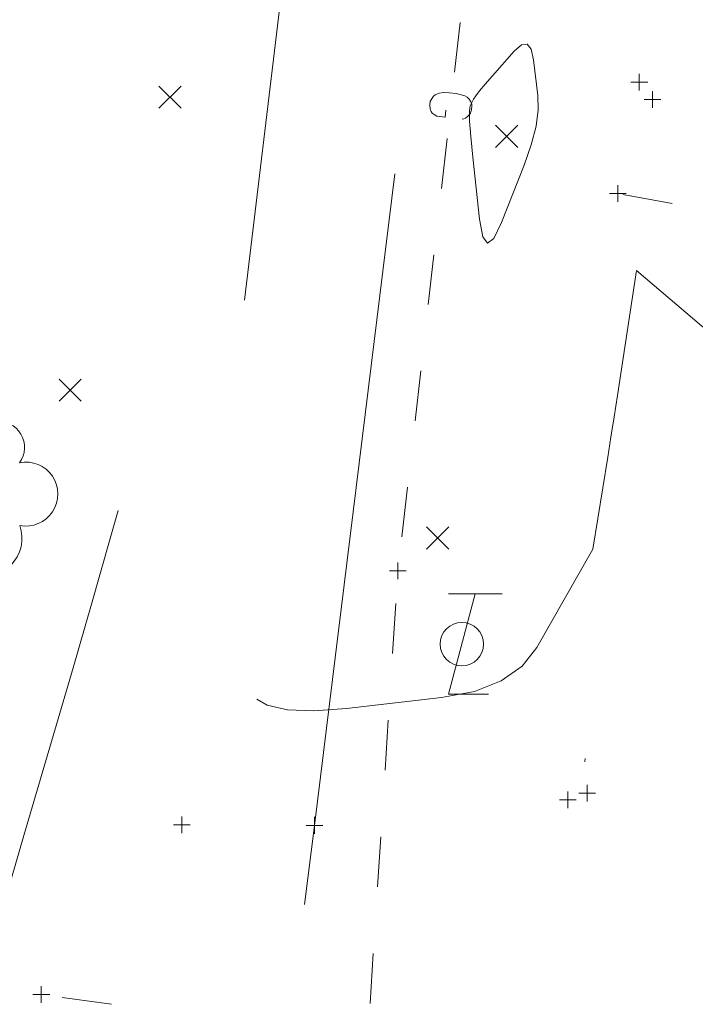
# Model space of a CAD drawing. Extents: x 1620613 to 1693141, y 557269 to 607790.
# Tile 951 of 1056: x 1620899 to 1620919, y 607222 to 607251. Entities that reach past the tile are written whole.
import ezdxf

# ---------------------------------------------------------------- set-up
doc = ezdxf.new("R2010")
doc.units = 0
doc.header["$LTSCALE"] = 10
doc.header["$MEASUREMENT"] = 0
for name, pattern in [('DGN Style 1', [4.415544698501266, 0.007346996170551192, -4.408197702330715]), ('DGN Style 3', [10.28579463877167, 7.346996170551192, -2.938798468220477]), ('DGN Style 5', [5.142897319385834, 2.204098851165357, -2.938798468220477])]:
    doc.linetypes.add(name, pattern=pattern)
for name, color, linetype, lineweight in [('DT_X_Contour_Minor', 136, 'DGN Style 3', 0), ('PV_X_Curb', 120, 'DGN Style 1', 0), ('PV_X_Walk', 120, 'DGN Style 5', 0), ('SV_X_Random_Point (Construction)', 7, 'Continuous', 0), ('UT_X_Gas', 2, 'Continuous', 0), ('UT_X_Misc_Cells', 7, 'Continuous', 0), ('UT_X_Water', 133, 'Continuous', 0), ('VG_X_Cells', 3, 'Continuous', 0)]:
    doc.layers.add(name, color=color, linetype=linetype, lineweight=lineweight)
doc.layers.add('SV_X_Shot_Marker (Construction)', color=2, linetype='Continuous', lineweight=0, transparency=0.5)

# ---------------------------------------------------------------- blocks, each defined once
blk = doc.blocks.new('SVPT_462')
at = {"layer": 'SV_X_Shot_Marker (Construction)', "transparency": 33554495}
for p, q in [((-0.02500000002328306, 0), (0.02499999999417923, 0)), ((-2.91038304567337e-11, 0.02500000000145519), (-2.91038304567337e-11, -0.02500000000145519))]:
    blk.add_line(p, q, dxfattribs=at)
blk.add_point((-2.91038304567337e-11, 0), dxfattribs=at)
blk = doc.blocks.new('SVPT_463')
at = {"layer": 'SV_X_Shot_Marker (Construction)', "transparency": 33554495}
for p, q in [((-0.02499999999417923, 0), (0.02500000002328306, 0)), ((2.91038304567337e-11, 0.02500000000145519), (2.91038304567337e-11, -0.02500000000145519))]:
    blk.add_line(p, q, dxfattribs=at)
blk.add_point((2.91038304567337e-11, 0), dxfattribs=at)
blk = doc.blocks.new('SVPT_464')
at = {"layer": 'SV_X_Shot_Marker (Construction)', "transparency": 33554495}
for p, q in [((-0.02500000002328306, 7.275957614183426e-12), (0.02499999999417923, 7.275957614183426e-12)), ((0, 0.02500000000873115), (0, -0.02499999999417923))]:
    blk.add_line(p, q, dxfattribs=at)
blk.add_point((0, 7.275957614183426e-12), dxfattribs=at)
blk = doc.blocks.new('SVPT_465')
at = {"layer": 'SV_X_Shot_Marker (Construction)', "transparency": 33554495}
for p, q in [((-0.02499999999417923, 0), (0.02499999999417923, 0)), ((0, 0.02500000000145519), (0, -0.02500000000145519))]:
    blk.add_line(p, q, dxfattribs=at)
blk.add_point((0, 0), dxfattribs=at)
blk = doc.blocks.new('SVPT_466')
at = {"layer": 'SV_X_Shot_Marker (Construction)', "transparency": 33554495}
for p, q in [((-0.02499999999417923, 0), (0.02499999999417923, 0)), ((0, 0.02500000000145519), (0, -0.02500000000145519))]:
    blk.add_line(p, q, dxfattribs=at)
blk.add_point((0, 0), dxfattribs=at)
blk = doc.blocks.new('SVPT_467')
at = {"layer": 'SV_X_Shot_Marker (Construction)', "transparency": 33554495}
for p, q in [((-0.02499999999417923, 0), (0.02499999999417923, 0)), ((0, 0.02499999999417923), (0, -0.02500000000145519))]:
    blk.add_line(p, q, dxfattribs=at)
blk.add_point((0, 0), dxfattribs=at)
blk = doc.blocks.new('X_71')
at = {"layer": 'SV_X_Random_Point (Construction)', "color": 7, "linetype": 'Continuous', "lineweight": 0, "transparency": 33554559}
for p, q in [((-0.03333333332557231, -0.03337499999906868), (0.03333333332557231, 0.03337499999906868)), ((-0.03333333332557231, 0.03337499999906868), (0.03333333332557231, -0.03337499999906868))]:
    blk.add_line(p, q, dxfattribs=at)
blk = doc.blocks.new('X_72')
at = {"layer": 'SV_X_Random_Point (Construction)', "color": 7, "linetype": 'Continuous', "lineweight": 0, "transparency": 33554559}
for p, q in [((-0.03333333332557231, -0.03337499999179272), (0.03333333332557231, 0.03337500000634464)), ((-0.03333333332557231, 0.03337500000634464), (0.03333333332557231, -0.03337499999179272))]:
    blk.add_line(p, q, dxfattribs=at)
blk = doc.blocks.new('TREE_2')
at = {"layer": 'VG_X_Cells', "color": 3, "linetype": 'Continuous', "lineweight": 0}
blk.add_circle((0, 7.275957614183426e-12), 0.012, dxfattribs=at)
for centre, radius, start, end in [((-0.04918672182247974, 0.1683766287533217), 0.06583849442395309, 354.0046972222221, 205.9741166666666), ((0.09130802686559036, 0.1414521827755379), 0.07764901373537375, 323.8299555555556, 165.0376027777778), ((-0.1654724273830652, 0.09320178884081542), 0.07353570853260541, 39.06254444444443, 279.5412388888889), ((0.1730121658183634, 0.00179779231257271), 0.09573570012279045, 259.1453111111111, 101.4596138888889), ((-0.142672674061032, -0.0774328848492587), 0.09868828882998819, 96.17219444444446, 320.5737111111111), ((0.04731863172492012, -0.1302604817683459), 0.1141857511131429, 184.9475722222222, 19.45715277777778)]:
    blk.add_arc(centre, radius, start, end, dxfattribs=at)
blk = doc.blocks.new('TLGT')
at = {"layer": 'UT_X_Misc_Cells', "color": 30, "linetype": 'Continuous', "lineweight": 0}
for p, q in [((0.0401666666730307, 0.1499999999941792), (-0.0401666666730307, -0.1500000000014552)), ((0.120166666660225, 0.1499999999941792), (-0.03983333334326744, 0.1499999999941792)), ((0.07983333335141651, -0.1500000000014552), (-0.0401666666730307, -0.1500000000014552))]:
    blk.add_line(p, q, dxfattribs=at)
blk.add_circle((0, -7.275957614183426e-12), 0.065, dxfattribs=at)
blk = doc.blocks.new('X_80')
at = {"layer": 'SV_X_Random_Point (Construction)', "color": 7, "linetype": 'Continuous', "lineweight": 0, "transparency": 33554559}
for p, q in [((-0.03333333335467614, -0.03337499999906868), (0.03333333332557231, 0.03337500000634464)), ((-0.03333333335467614, 0.03337500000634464), (0.03333333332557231, -0.03337499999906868))]:
    blk.add_line(p, q, dxfattribs=at)
blk = doc.blocks.new('X_81')
at = {"layer": 'SV_X_Random_Point (Construction)', "color": 7, "linetype": 'Continuous', "lineweight": 0, "transparency": 33554559}
for p, q in [((-0.03333333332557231, -0.03337499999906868), (0.03333333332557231, 0.03337500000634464)), ((-0.03333333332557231, 0.03337500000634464), (0.03333333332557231, -0.03337499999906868))]:
    blk.add_line(p, q, dxfattribs=at)
blk = doc.blocks.new('*U1004')
at = {"layer": 'DT_X_Contour_Minor', "transparency": 33554559, "flags": 128}
for points, elevation in [([(28.24978365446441, -11.89785674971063), (22.86334920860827, -12.07770801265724), (21.97651977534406, -12.27239099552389), (21.62450338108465, -12.77936083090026), (21.80730002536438, -13.598617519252), (22.52490970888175, -14.73016106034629), (25.1516195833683, -18.16399297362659), (26.02630815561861, -19.44707481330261), (26.68034146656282, -20.72094639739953), (27.11371951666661, -21.98560772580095), (27.32644230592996, -23.24105879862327), (27.59949606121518, -26.57664798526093), (27.65809658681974, -27.59918054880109), (27.62910784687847, -28.16508634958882), (27.51252984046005, -28.2743653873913), (27.3083625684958, -27.92701766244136), (26.15120701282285, -25.24059916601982), (23.59789629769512, -28.35855566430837), (23.14038703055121, -29.00087555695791), (22.86213524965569, -29.591568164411), (22.76314095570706, -30.13063348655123), (22.84340414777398, -30.61807152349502), (23.29644930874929, -31.84906990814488), (23.44788336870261, -32.49189200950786), (23.56240167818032, -33.49710952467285), (23.64000423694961, -34.86472245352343), (23.68069104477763, -36.59473079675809), (23.73996819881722, -41.69128026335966), (23.71580356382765, -43.38336406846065), (23.59885179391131, -44.63720338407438), (23.38911288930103, -45.45279820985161), (23.08658684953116, -45.83014854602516), (22.15613456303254, -46.25209012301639), (21.61765099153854, -46.36631558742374), (20.7000394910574, -46.39253579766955), (19.40330006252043, -46.3307507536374), (17.72743270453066, -46.18096045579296), (12.75294917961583, -45.66417932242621), (11.01480717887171, -45.46739475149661), (9.531243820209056, -45.26462688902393), (8.302259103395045, -45.0558757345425), (7.327853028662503, -44.84114128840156), (5.068875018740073, -44.26053837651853), (4.131816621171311, -44.0279134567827), (3.014874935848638, -43.76549088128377), (1.718049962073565, -43.47327065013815), (0.2413417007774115, -43.15125276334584), (-3.936391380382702, -42.25280819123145), (-5.364580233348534, -41.91397549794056), (-6.515846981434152, -41.57131084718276), (-7.390191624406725, -41.22481423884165), (-7.987614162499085, -40.87448567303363), (-9.21151145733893, -39.93516688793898), (-9.627034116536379, -39.47450864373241), (-9.95567912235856, -38.79702300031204), (-10.19744647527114, -37.90270995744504), (-10.35233617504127, -36.79156951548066), (-10.64953850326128, -33.5394251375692), (-10.81630435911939, -32.36372557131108), (-11.09370018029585, -31.27573515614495), (-11.48172596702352, -30.2754538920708), (-11.98038171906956, -29.36288177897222), (-13.45763701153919, -27.04630167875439), (-14.02591602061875, -26.20894515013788), (-14.62281157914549, -25.43431063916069), (-15.24832368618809, -24.72239814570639), (-15.90245234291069, -24.07320766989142), (-17.68495082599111, -22.42566242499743), (-18.41753175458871, -21.8377841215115), (-19.27840067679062, -21.30980814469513), (-20.26755759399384, -20.84173449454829), (-21.38500250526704, -20.43356317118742), (-24.5359062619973, -19.42497607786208), (-25.69076953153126, -19.16844045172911), (-26.79218152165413, -19.1552738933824), (-27.84014223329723, -19.38547640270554), (-28.83465166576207, -19.85904797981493), (-31.41540844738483, -21.44639760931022), (-32.32730300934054, -21.87220504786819), (-33.12741910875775, -21.95911514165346), (-33.81575674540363, -21.70712789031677), (-34.39231591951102, -21.11624329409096), (-36.82210898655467, -17.56802137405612), (-42.45399382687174, -21.9104979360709), (-43.51533230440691, -22.72379804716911), (-44.28568280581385, -23.30263699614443), (-44.76504533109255, -23.64701478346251), (-44.95341988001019, -23.75693140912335), (-45.06776804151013, -23.73742752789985), (-45.12880582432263, -23.74054854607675), (-45.22615805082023, -23.76453951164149), (-45.35982472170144, -23.80940042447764), (-45.52980583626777, -23.87513128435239), (-46.03150806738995, -24.07824017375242), (-46.21381952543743, -24.13396003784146), (-46.38447722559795, -24.14878796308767), (-46.54348116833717, -24.12272394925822), (-46.69083135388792, -24.05576799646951), (-47.06822683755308, -23.822696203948), (-47.21019601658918, -23.74020934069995), (-47.35305694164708, -23.66755259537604), (-47.49680961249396, -23.60472596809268), (-47.64145402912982, -23.55172945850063), (-48.31854204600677, -23.32734935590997), (-48.0902952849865, -23.12837218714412), (-48.0494979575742, -23.0902991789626), (-48.02492601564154, -23.06135608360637), (-48.01657945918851, -23.04154290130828), (-48.02445828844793, -23.0308596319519), (-48.09908539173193, -23.00230750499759), (-48.49633784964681, -22.6306654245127), (-48.59182647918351, -22.57054351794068), (-48.70804131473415, -22.54945297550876), (-48.84498235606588, -22.56739379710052), (-49.00264960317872, -22.62436598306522), (-49.45073053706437, -22.82833363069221), (-49.60062122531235, -22.89416058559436), (-49.71423258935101, -22.9386657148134), (-49.79156462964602, -22.96184901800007), (-49.83261734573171, -22.96371049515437), (-49.89371882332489, -22.94024533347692), (-49.91694637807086, -22.93172894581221), (-49.94080293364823, -22.92377865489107), (-49.96528849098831, -22.91639446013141), (-49.9904030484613, -22.90957636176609), (-50.05821387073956, -22.89214956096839), (-50.08348832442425, -22.87919501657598), (-50.10845356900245, -22.85340148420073), (-50.13310960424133, -22.81476896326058), (-50.15745642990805, -22.763297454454), (-50.27035346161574, -22.49313943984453), (-49.97261926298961, -22.30868587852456), (-49.92926480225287, -22.28013763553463), (-49.92680179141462, -22.27354443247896), (-49.96523023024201, -22.28890626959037), (-50.04455011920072, -22.32622314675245), (-50.31059175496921, -22.45500820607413), (-50.43274349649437, -22.51420105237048), (-50.59966749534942, -22.59519079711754), (-50.8113637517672, -22.69797743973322), (-51.06783226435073, -22.82256098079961), (-51.81144464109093, -23.18384628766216), (-52.05579106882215, -23.30107908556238), (-52.23112106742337, -23.38181349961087), (-52.33743463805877, -23.42604952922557), (-52.37473178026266, -23.43378717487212), (-52.38216892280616, -23.40575638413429), (-52.40523163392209, -23.40602097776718), (-52.46884191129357, -23.42783785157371), (-52.57299975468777, -23.47120700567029), (-52.71770516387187, -23.53612843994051), (-53.15764967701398, -23.73798863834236), (-53.36729878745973, -23.83685586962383), (-53.6662877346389, -23.98206241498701), (-54.05461651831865, -24.17360827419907), (-54.53228513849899, -24.41149344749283), (-55.92518790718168, -25.10763966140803), (-56.38965126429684, -25.33962136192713), (-56.73836425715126, -25.51345680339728), (-56.97132688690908, -25.62914598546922), (-57.08853915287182, -25.6866889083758), (-57.24677137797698, -25.7626083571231), (-57.33013179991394, -25.80180758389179), (-57.46153889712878, -25.86246567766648), (-57.64099267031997, -25.94458263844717), (-57.86849311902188, -26.04815846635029), (-58.53922321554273, -26.3529724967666), (-59.1091752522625, -26.60902478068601), (-60.31598379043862, -27.14857110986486), (-62.15964883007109, -27.97161148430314), (-64.64017037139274, -29.07814590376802), (-72.10403648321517, -32.40689641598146), (-74.58883991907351, -33.51525025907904), (-76.44535064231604, -34.34374890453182), (-77.67356865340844, -34.89239235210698), (-78.27349395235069, -35.16118060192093), (-79.03557113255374, -35.50480900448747), (-79.35219063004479, -35.64765909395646), (-79.73049123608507, -35.81848806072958), (-80.17047295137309, -36.01729590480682), (-80.67213577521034, -36.24408262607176), (-82.09214478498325, -36.88615238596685), (-82.90918511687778, -37.25340603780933), (-84.2952993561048, -37.87361467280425), (-86.25048750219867, -38.74677829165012), (-88.77474955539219, -39.87289689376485), (-96.2648802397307, -43.21315314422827), (-98.77030293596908, -44.33018146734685), (-100.6689730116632, -45.17607424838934), (-101.960890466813, -45.75083148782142), (-102.64605530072, -46.05445318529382), (-103.6641580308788, -46.50259698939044), (-104.1172223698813, -46.70271404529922), (-104.7128383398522, -46.96695735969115), (-105.4510059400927, -47.29532693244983), (-106.3317251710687, -47.68782276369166), (-108.8703786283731, -48.81997999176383), (-109.7963157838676, -49.23430425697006), (-110.670137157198, -49.62815913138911), (-111.4918427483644, -50.00154461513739), (-112.2614325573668, -50.35446070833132), (-114.2441843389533, -51.26827776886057), (-114.9194182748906, -51.57855367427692), (-115.4580562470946, -51.82401859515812), (-115.8600982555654, -52.00467253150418), (-116.1255442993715, -52.1205154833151), (-116.6512724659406, -52.34301537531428), (-116.8241110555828, -52.41655107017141), (-116.9483306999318, -52.47028323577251), (-117.0239313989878, -52.50421187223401), (-117.0509131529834, -52.51833697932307), (-117.0580392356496, -52.5295992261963), (-117.0933335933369, -52.54762731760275), (-117.1938721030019, -52.59326490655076), (-117.3596547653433, -52.66651199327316), (-117.5906815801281, -52.76736857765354), (-118.2937452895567, -53.07313213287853), (-118.5278094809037, -53.17494733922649), (-118.7027042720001, -53.25107029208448), (-118.8184296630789, -53.30150099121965), (-118.8749856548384, -53.32623943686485), (-119.0008516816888, -53.38173692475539), (-118.7962407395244, -54.09983085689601), (-118.7554949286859, -54.24176001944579), (-118.7209479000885, -54.3597929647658), (-118.6925996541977, -54.45392969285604), (-118.6704501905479, -54.52417020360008), (-118.5815498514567, -54.79620141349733), (-118.5276829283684, -54.81125057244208), (-118.5216346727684, -54.81651493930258), (-118.5265757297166, -54.82585839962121), (-118.5425060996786, -54.83928095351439), (-118.5694257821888, -54.85678260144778), (-118.7206926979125, -54.94797484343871), (-119.0238139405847, -56.16945830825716), (-119.1028068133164, -56.41526786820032), (-119.2098763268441, -56.62920363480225), (-119.3450224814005, -56.81126560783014), (-119.5082452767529, -56.96145378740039), (-119.9809415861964, -57.31945720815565), (-120.2034578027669, -57.48356342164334), (-120.516484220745, -57.70737949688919), (-120.9200208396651, -57.99090543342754), (-121.4140676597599, -58.33414123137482), (-123.9308099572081, -60.0752312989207), (-124.656740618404, -63.26802976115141), (-124.9255666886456, -64.05784303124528), (-125.4209317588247, -65.058940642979), (-126.1428358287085, -66.27132259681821), (-127.0912788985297, -67.69498889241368), (-129.922512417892, -71.77314480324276), (-130.8538291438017, -73.1133836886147), (-131.5243541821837, -74.07548341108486), (-131.9340875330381, -74.65944397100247), (-132.083029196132, -74.86526536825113), (-132.1324847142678, -74.9099368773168), (-132.4467015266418, -75.06472035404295), (-133.3522603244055, -75.49556715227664), (-134.8491611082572, -76.2024772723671), (-136.9374038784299, -77.18545071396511), (-143.2945072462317, -80.17479765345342), (-145.3844321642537, -81.1585427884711), (-146.8863793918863, -81.86776798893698), (-147.8003489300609, -82.30247325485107), (-148.1263407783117, -82.46265858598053), (-148.2116821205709, -82.52379288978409), (-148.3210408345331, -82.56491418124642), (-148.5851109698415, -82.64242732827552), (-149.0038925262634, -82.75633233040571), (-149.5773855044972, -82.90662918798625), (-151.3129820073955, -83.355943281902), (-151.8877605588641, -83.50690744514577), (-152.310398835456, -83.62281436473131), (-152.5808968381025, -83.70366404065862), (-152.6992545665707, -83.74945647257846), (-152.812021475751, -83.82482663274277), (-153.4607470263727, -83.87089206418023), (-155.322348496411, -83.95256073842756), (-158.3968258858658, -84.06983265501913), (-162.6841791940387, -84.22270781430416), (-185.5218717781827, -85.01919945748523), (-185.8662228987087, -85.14023793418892), (-185.9430117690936, -85.16961978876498), (-186.02579932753, -85.20589171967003), (-186.1145855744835, -85.2490537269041), (-186.209370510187, -85.29910581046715), (-186.6656971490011, -85.54875904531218), (-182.8548385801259, -90.02621798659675), (-181.2783123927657, -91.62925206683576), (-178.1819589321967, -94.5194433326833), (-173.5657781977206, -98.69679178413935), (-167.4297701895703, -104.1612974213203), (-149.0406458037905, -120.4495220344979), (-142.9766021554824, -125.9268058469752), (-138.5763144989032, -130.1424888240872), (-135.8397828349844, -133.0965709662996), (-134.7670071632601, -134.7890522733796), (-134.1246133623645, -137.6202013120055), (-133.9249891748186, -138.6819036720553), (-133.8079119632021, -139.7436489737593), (-133.7733817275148, -140.8054372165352), (-133.8213984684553, -141.8672684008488), (-134.0595057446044, -144.6988754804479), (-134.1087534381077, -145.6175454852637), (-134.07791606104, -146.2498501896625), (-133.9669936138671, -146.5957895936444), (-133.7759860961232, -146.6553636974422), (-133.1598526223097, -146.432407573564), (-132.8521315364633, -146.429776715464), (-132.3910683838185, -146.5891012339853), (-131.776663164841, -146.9103811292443), (-131.008915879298, -147.3936164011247), (-128.7571336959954, -148.8981842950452), (-127.9841523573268, -149.1872926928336), (-127.3540449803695, -148.9261919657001), (-126.8668115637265, -148.1148821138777), (-126.5224521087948, -146.753363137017), (-125.7946588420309, -142.3890336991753), (-125.5548918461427, -140.9535478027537), (-125.381435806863, -139.9203371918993), (-125.2742907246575, -139.2894018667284), (-125.2334565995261, -139.0607418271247), (-125.2129802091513, -138.9873487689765), (-125.194483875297, -138.9230736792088), (-125.1543521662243, -138.7852932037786), (-125.0925850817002, -138.5740073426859), (-125.0091826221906, -138.2892160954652), (-124.7579288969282, -137.4317655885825), (-124.6573424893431, -137.0833614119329), (-124.5440235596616, -136.6812367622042), (-124.4179721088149, -136.2253916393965), (-124.2791881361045, -135.7158260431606), (-123.6018203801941, -133.2125054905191), (-122.0826684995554, -134.5748893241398), (-121.6642793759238, -134.8150147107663), (-121.0601770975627, -134.9515120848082), (-120.2703616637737, -134.9843814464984), (-119.294833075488, -134.9136227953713), (-116.4458059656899, -134.5867623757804), (-115.4661576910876, -134.400821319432), (-114.6639832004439, -134.0881434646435), (-114.0392824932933, -133.6487288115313), (-113.5920555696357, -133.0825773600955), (-111.9191020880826, -130.1448180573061), (-111.4743585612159, -127.3931403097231), (-111.3784358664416, -126.794471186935), (-111.2812721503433, -126.17775428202), (-111.1828674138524, -125.542989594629), (-111.0832216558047, -124.8901771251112), (-110.6153124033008, -121.8016074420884), (-100.0390838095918, -130.8066416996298), (-98.04383508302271, -132.5088135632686), (-96.59075830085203, -133.7560287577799), (-95.67985346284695, -134.5482872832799), (-95.3111205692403, -134.885589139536), (-95.05072877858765, -135.1784518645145), (-94.93797481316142, -135.3065721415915), (-94.79500675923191, -135.4712859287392), (-94.62182461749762, -135.6725932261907), (-94.41842838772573, -135.9104940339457), (-93.39874644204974, -137.1060826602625), (-92.53123992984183, -135.8569105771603), (-92.3621146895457, -135.6206453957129), (-92.22652747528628, -135.4472093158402), (-92.12447828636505, -135.336602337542), (-92.05596712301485, -135.2888244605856), (-91.91798805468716, -135.2451889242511), (-91.53946119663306, -135.02546682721), (-90.50736492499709, -134.3990271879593), (-88.8216992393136, -133.3658700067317), (-86.48246413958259, -131.9259952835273), (-74.04103837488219, -124.2575723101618), (-74.08042687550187, -124.8281633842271), (-73.97538701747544, -125.103124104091), (-73.64338665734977, -125.6834672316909), (-73.0844257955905, -126.5691927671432), (-72.298504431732, -127.7603007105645), (-69.9001001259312, -131.3437651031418), (-69.08878732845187, -132.5439915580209), (-68.45365216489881, -133.4570726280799), (-67.99469463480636, -134.0830083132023), (-67.71191473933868, -134.4217986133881), (-66.80335637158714, -135.3328141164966)], 3.800041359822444), ([(-96.22336860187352, -43.20187821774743), (-98.83551711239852, -44.36656229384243), (-100.7863270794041, -45.23588982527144), (-102.0757985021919, -45.80986081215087), (-102.7039313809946, -46.08847525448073), (-103.49716766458, -46.43763837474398), (-103.8822059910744, -46.6078454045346), (-104.4423937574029, -46.85659415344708), (-105.1777309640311, -47.18388462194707), (-106.0882176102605, -47.58971680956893), (-108.7497145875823, -48.7766582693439), (-109.7204571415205, -49.21103137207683), (-110.636562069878, -49.62394458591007), (-111.4980293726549, -50.01539791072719), (-112.3048590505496, -50.38539134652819), (-114.3835546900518, -51.34342732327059), (-115.0850853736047, -51.66601822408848), (-115.6306556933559, -51.91526394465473), (-116.0202656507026, -52.09116448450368), (-116.2539152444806, -52.19371984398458), (-116.6690336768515, -52.36940722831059), (-116.8056020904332, -52.42761993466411), (-116.9039685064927, -52.47049251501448), (-116.964132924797, -52.49802496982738), (-116.9860953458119, -52.51021729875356), (-116.9937258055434, -52.52227667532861), (-117.0315182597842, -52.54158077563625), (-117.139172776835, -52.59044854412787), (-117.31668935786, -52.66887998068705), (-117.564068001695, -52.77687508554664), (-118.5653958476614, -53.21236312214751), (-118.8595541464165, -53.34036441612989), (-118.9052104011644, -53.36028284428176), (-118.9605039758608, -53.38466316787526), (-118.8706173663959, -53.70012542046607), (-118.8479914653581, -53.77693716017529), (-118.8186365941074, -53.87217427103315), (-118.782552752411, -53.98583675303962), (-118.7397399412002, -54.11792460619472), (-118.5242458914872, -54.77732712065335), (-118.4891084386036, -54.7871437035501), (-118.4614396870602, -54.77870320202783), (-118.3934923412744, -54.74917458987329), (-118.2852664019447, -54.69855786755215), (-118.1367618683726, -54.62685303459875), (-117.6870449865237, -54.4075226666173), (-117.5326040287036, -54.33498436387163), (-117.4065688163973, -54.28186723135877), (-117.3089393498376, -54.24817126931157), (-117.2397156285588, -54.23389647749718), (-116.9829516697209, -54.21259684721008), (-117.0539352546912, -54.31675119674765), (-117.0786420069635, -54.34466810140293), (-117.1223407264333, -54.38378123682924), (-117.1850314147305, -54.43409060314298), (-117.2667140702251, -54.49559620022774), (-117.5098571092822, -54.67453943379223), (-117.5959745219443, -54.76049999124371), (-117.6719694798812, -54.88417423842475), (-117.7378419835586, -55.04556217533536), (-117.7935920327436, -55.24466380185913), (-118.030139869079, -56.26180333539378), (-118.0757583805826, -56.74708495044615), (-118.080108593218, -56.85710330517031), (-118.073608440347, -56.979180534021), (-118.0562579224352, -57.11331663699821), (-118.0280570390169, -57.25951161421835), (-117.9383875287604, -57.66544338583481), (-117.9134189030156, -57.80526040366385), (-117.9057651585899, -57.92026262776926), (-117.9154262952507, -58.0104500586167), (-117.9424023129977, -58.07582269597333), (-118.0374248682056, -58.2170633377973), (-118.1090996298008, -58.44151573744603), (-118.2528569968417, -59.0089424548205), (-118.4686969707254, -59.91934349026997), (-118.7566195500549, -61.17271884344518), (-119.620523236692, -64.97235220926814), (-119.9738335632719, -66.31970838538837), (-120.3858367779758, -67.51205189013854), (-120.8565328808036, -68.54938272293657), (-121.3859218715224, -69.43170088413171), (-122.8758830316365, -71.5778657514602), (-123.3191968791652, -72.37585543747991), (-123.5316675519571, -73.16020084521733), (-123.5132950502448, -73.93090197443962), (-123.2640793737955, -74.68795882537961), (-122.2917133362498, -76.68858472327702), (-122.128626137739, -77.44562431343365), (-122.3686390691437, -78.21627366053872), (-123.011752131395, -79.00053276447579), (-124.0579653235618, -79.79840162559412), (-127.3853340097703, -81.94419826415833), (-128.4725309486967, -82.65198024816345), (-129.238595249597, -83.1659787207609), (-129.6835269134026, -83.48619368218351), (-129.8073259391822, -83.61262513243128), (-129.6357452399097, -83.75047704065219), (-130.0487282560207, -84.5717818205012), (-130.1623603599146, -84.85174825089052), (-130.3262639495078, -85.33965977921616), (-130.5404390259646, -86.03551640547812), (-130.8048855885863, -86.93931812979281), (-131.5771050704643, -89.62671619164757), (-131.8457746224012, -90.56085630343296), (-132.072618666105, -91.34772809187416), (-132.2576372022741, -91.98733155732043), (-132.4008302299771, -92.47966669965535), (-132.7269109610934, -93.59620264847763), (-132.8577210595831, -93.94406209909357), (-133.0055908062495, -94.15023848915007), (-133.1705202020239, -94.21473181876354), (-133.3525092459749, -94.13754208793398), (-133.8605595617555, -93.74279205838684), (-134.0302048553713, -93.61089110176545), (-134.1581029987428, -93.51125075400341), (-134.2442539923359, -93.44387101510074), (-134.2886578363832, -93.40875188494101), (-134.3514052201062, -93.3581150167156), (-134.5331676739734, -93.26240510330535), (-135.0313944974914, -93.01325301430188), (-135.8460856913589, -92.61065874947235), (-136.9772412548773, -92.054622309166), (-140.4156085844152, -90.3672689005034), (-141.3755000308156, -90.08951491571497), (-141.6763988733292, -90.52176801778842), (-141.3183051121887, -91.66402820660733), (-140.3012187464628, -93.51629548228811), (-136.710331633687, -99.402350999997), (-135.6594249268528, -101.1791404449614), (-135.1998701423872, -102.0949671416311), (-135.3316672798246, -102.149831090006), (-136.054816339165, -101.3437322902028), (-138.7716830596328, -98.04618515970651), (-139.806429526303, -97.1407427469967), (-140.8730188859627, -96.89757585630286), (-141.9714511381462, -97.31668448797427), (-143.1017262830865, -98.3980686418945), (-146.1582505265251, -102.1647937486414), (-146.8669333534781, -103.6613737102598), (-146.7005886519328, -105.3260697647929), (-145.659216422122, -107.1588819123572), (-143.7428166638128, -109.1598101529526), (-137.4657139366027, -114.7197735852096), (-135.3540594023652, -116.7732230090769), (-133.7269228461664, -118.7635987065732), (-132.5843042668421, -120.6909006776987), (-131.9262036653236, -122.5551289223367), (-130.817292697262, -127.4423059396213), (-130.4726980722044, -129.2750343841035), (-130.2705974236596, -131.1078369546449), (-130.2109907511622, -132.9407136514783), (-130.2938780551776, -134.7736644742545), (-130.7049028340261, -139.6616321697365), (-130.8366874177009, -141.2643809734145), (-130.9237725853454, -142.4066516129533), (-130.9661583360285, -143.0884440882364), (-130.9638446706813, -143.309758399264), (-130.8980756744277, -143.2859590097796), (-130.8652280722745, -143.2856781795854), (-130.8160120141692, -143.3026852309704), (-130.7504274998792, -143.3369801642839), (-130.6684745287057, -143.3885629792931), (-130.4281086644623, -143.5491676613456), (-130.3455969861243, -143.5800284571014), (-130.2783363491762, -143.5521573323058), (-130.2263267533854, -143.4655542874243), (-130.1895681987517, -143.3202193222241), (-130.1118801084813, -142.8543501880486), (-130.0862862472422, -142.701119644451), (-130.0677707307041, -142.59082986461), (-130.0563335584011, -142.5234808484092), (-130.0519747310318, -142.4990725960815), (-130.0497889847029, -142.4912382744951), (-129.9800895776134, -142.253252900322), (-129.7726306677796, -141.5451725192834), (-129.4274122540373, -140.3669971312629), (-128.9444343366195, -138.7187267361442), (-127.4728138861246, -133.6965456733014), (-126.9190708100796, -131.7867399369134), (-126.361556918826, -129.8239585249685), (-125.8002722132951, -127.8082014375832), (-125.2352166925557, -125.7394686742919), (-123.7233742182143, -120.1522137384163), (-123.2308181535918, -118.2985960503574), (-122.8870318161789, -116.9281841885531), (-122.6920152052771, -116.0409781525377), (-122.6457683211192, -115.6369779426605), (-122.7208029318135, -115.2039184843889), (-122.7445763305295, -115.029297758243), (-122.7596205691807, -114.830230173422), (-122.7659356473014, -114.606715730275), (-122.7635215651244, -114.3587544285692), (-122.7454451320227, -113.6649284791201), (-122.7466323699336, -113.4334266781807), (-122.7637514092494, -113.2592907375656), (-122.7968022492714, -113.1425206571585), (-122.8457848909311, -113.0831164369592), (-123.1115447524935, -112.9397504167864), (-122.7555425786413, -112.401306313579), (-122.6652076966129, -112.2529821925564), (-122.5467754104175, -112.0387715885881), (-122.4002457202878, -111.7586745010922), (-122.2256186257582, -111.4126909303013), (-121.3451315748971, -109.6443658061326), (-121.2918677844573, -109.0249474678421), (-121.2752913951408, -108.9095358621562), (-121.2483895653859, -108.8287660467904), (-121.2111622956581, -108.7826380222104), (-121.1636095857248, -108.7711517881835), (-121.0230351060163, -108.7867108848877), (-120.9438386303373, -108.7428516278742), (-120.8116800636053, -108.5996045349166), (-120.626559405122, -108.3569696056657), (-120.3884766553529, -108.0149468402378), (-119.1538456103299, -106.186935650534), (-117.4204263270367, -103.3772924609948), (-117.0851272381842, -102.8378041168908), (-116.8221239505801, -102.4234718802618), (-116.6314164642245, -102.134295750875), (-116.5130047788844, -101.9702757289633), (-116.2936346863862, -101.6997638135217), (-116.2140272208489, -101.6109450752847), (-116.1397323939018, -101.5473727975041), (-116.0707502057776, -101.5090469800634), (-116.0070806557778, -101.4959676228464), (-115.7223522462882, -101.493839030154), (-114.4774847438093, -100.1971455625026), (-114.1754047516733, -99.9136149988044), (-113.8026794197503, -99.6187490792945), (-113.3593087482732, -99.31254780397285), (-112.8452927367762, -98.99501117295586), (-111.3803895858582, -98.13313301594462), (-110.8733388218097, -97.85902343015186), (-110.4508638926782, -97.68310329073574), (-110.1129647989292, -97.60537259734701), (-109.8596415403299, -97.62583135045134), (-109.2968806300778, -97.81130728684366), (-109.1072797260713, -97.8670453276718), (-108.9605476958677, -97.89515249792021), (-108.8566845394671, -97.89562879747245), (-108.7956902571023, -97.86847422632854), (-108.6110776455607, -97.67728086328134), (-102.224701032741, -102.1445768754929), (-100.8673543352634, -103.0849691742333), (-99.5323327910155, -103.9915906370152), (-98.21963640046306, -104.8644412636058), (-96.9292651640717, -105.7035210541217), (-90.95962475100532, -109.5404281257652), (-79.7587043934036, -104.1315568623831), (-77.60322949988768, -103.0886371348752), (-75.93719925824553, -102.2779656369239), (-74.76061366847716, -101.6995423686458), (-74.07347273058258, -101.3533673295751), (-72.00885254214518, -100.2797963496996), (-71.987460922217, -100.7981630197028), (-71.97926185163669, -100.9002154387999), (-71.96383247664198, -100.9842155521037), (-71.94117279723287, -101.0501633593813), (-71.91128281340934, -101.098058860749), (-71.75492551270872, -101.2794491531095), (-71.25896938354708, -102.0535164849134), (-71.1491580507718, -102.2499705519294), (-71.03227667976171, -102.5075896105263), (-70.90832526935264, -102.8263736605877), (-70.7773038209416, -103.2063227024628), (-70.4184865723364, -104.301073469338), (-70.29387625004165, -104.6662651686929), (-70.18915822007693, -104.9407771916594), (-70.1043324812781, -105.1246095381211), (-70.03939903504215, -105.2177622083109), (-69.89276623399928, -105.3452630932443), (-69.7958437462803, -105.4951259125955), (-69.61505088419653, -105.8490887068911), (-69.35038764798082, -106.4071514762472), (-69.00185403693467, -107.1693142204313), (-67.9606039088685, -109.4738815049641), (-67.58006491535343, -110.2851750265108), (-67.21938553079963, -110.9906301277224), (-66.87856575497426, -111.5902468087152), (-66.55760558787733, -112.0840250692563), (-65.10613056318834, -114.1413673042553), (-52.29855737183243, -100.9220238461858), (-49.94687003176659, -98.45413495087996), (-48.3807679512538, -96.71590117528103), (-47.60025113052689, -95.70732251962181), (-47.60531956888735, -95.42839898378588), (-48.66628241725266, -95.65747638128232), (-49.16478677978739, -95.7651107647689), (-49.86457773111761, -95.9162058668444), (-50.7656552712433, -96.1107616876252), (-51.86801939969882, -96.34877822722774), (-55.07603919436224, -97.04143662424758), (-55.98578842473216, -96.87017405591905), (-56.30902126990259, -95.83689255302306), (-56.04573772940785, -93.94159211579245), (-55.19593780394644, -91.18427274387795), (-52.1477828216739, -82.68206250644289), (-51.14409791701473, -79.88378008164), (-50.41915943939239, -77.8655904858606), (-49.9729673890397, -76.62749371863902), (-49.80552176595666, -76.16948978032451), (-49.73066200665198, -75.98826971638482), (-49.70283106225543, -75.9172727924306), (-49.67548304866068, -75.8401970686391), (-49.64861796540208, -75.7570425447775), (-49.62223581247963, -75.66780922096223), (-49.552527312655, -75.42174862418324), (-49.39578915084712, -75.0205741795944), (-48.97785604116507, -74.00159629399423), (-48.29872798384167, -72.36481496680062), (-47.35840497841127, -70.11023019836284), (-42.36077607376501, -58.14729324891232), (-43.47307862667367, -56.30959303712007), (-43.67243989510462, -55.93091762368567), (-43.79382260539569, -55.58247718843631), (-43.83722675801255, -55.26427173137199), (-43.80265235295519, -54.97630125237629), (-43.60648252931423, -54.24869327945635), (-43.48672982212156, -53.94983145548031), (-43.27459906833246, -53.59895196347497), (-42.97009026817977, -53.19605480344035), (-42.57320342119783, -52.74113997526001), (-41.39166776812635, -51.45867687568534), (-40.98036122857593, -51.02221479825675), (-40.63259335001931, -50.6746758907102), (-40.34836413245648, -50.41606015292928), (-40.12767357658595, -50.24636758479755), (-39.62388364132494, -49.91241829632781), (-39.40319486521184, -49.79165199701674), (-39.11897098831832, -49.67981506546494), (-38.77121201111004, -49.57690750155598), (-38.35991793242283, -49.48292930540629), (-37.17842025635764, -49.24422660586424), (-36.76663632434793, -49.16578680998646), (-36.41740778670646, -49.10949444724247), (-36.13073464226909, -49.07534951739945), (-35.90661689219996, -49.06335202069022), (-35.00669664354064, -49.05904104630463), (-30.57442575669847, -42.80650756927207), (-29.7412942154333, -41.62850632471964), (-29.14144425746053, -40.77415979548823), (-28.77487588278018, -40.24346798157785), (-28.64158909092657, -40.03643088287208), (-28.59719975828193, -39.91587157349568), (-28.57882474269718, -39.87516020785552), (-28.5569916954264, -39.84344559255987), (-28.53170061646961, -39.82072772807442), (-28.50295150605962, -39.8070066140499), (-28.36072025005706, -39.76396716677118), (-28.4224679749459, -39.70061054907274), (-28.43650541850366, -39.68668754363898), (-28.45215443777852, -39.67207136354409), (-28.46941503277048, -39.65676200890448), (-28.48828720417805, -39.64075947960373), (-28.54076176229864, -39.59716183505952), (-28.5603014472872, -39.5837610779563), (-28.57956458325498, -39.57625703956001), (-28.5985511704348, -39.5746497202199), (-28.61726120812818, -39.57893911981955), (-28.66678591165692, -39.59823981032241), (-28.78978548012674, -39.53566571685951), (-29.12164065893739, -39.33346791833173), (-29.66235144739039, -38.99164641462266), (-30.41191784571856, -38.51020120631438), (-32.6892357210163, -37.0401823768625), (-33.44445817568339, -36.55303481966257), (-34.00213713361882, -36.19410626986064), (-34.36227259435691, -35.96339672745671), (-34.52486455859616, -35.8609061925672), (-34.69505179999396, -35.75855677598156), (-34.75413815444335, -35.72352555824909), (-34.80375678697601, -35.69519396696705), (-34.84390769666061, -35.67356200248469), (-34.87459088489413, -35.65862966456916), (-34.94378908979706, -35.62774293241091), (-35.19816077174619, -35.44923087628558), (-35.90937716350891, -34.93685975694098), (-37.07743826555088, -34.09062957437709), (-38.70234407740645, -32.91054032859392), (-43.64455252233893, -29.31849025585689), (-45.28346988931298, -28.10210869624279), (-46.49356565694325, -27.14700157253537), (-47.27483982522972, -26.45316888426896), (-47.62729239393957, -26.02061063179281), (-47.99540377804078, -25.21548787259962), (-48.12341002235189, -24.94369558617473), (-48.23134521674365, -24.7321607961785), (-48.31920936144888, -24.58088350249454), (-48.38700245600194, -24.48986370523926), (-48.5410226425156, -24.32748757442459), (-48.60362407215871, -24.2689035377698), (-48.67591322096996, -24.21493352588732), (-48.75789008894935, -24.16557753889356), (-48.84955467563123, -24.12083557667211), (-49.10691053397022, -24.00767571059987), (-49.19329045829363, -23.96752760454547), (-49.25941333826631, -23.93195318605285), (-49.30527917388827, -23.90095245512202), (-49.33088796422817, -23.87452541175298), (-49.37216867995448, -23.81015154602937), (-49.38132150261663, -23.78628384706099), (-49.37781943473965, -23.76296114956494), (-49.36166247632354, -23.74018345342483), (-49.33285062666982, -23.71795075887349), (-49.16886724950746, -23.61546985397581), (-49.29382757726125, -23.58676631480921), (-49.32027779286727, -23.58199741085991), (-49.34607401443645, -23.57999221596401), (-49.37121624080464, -23.58075072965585), (-49.39570447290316, -23.58427295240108), (-49.50845690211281, -23.60715864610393), (-49.52453555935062, -23.48457105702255), (-49.53888365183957, -23.47906087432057), (-49.5488540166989, -23.47615679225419), (-49.57261592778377, -23.46980605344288), (-49.61016938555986, -23.4600086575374), (-49.66151439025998, -23.44676460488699), (-49.81682313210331, -23.40685158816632), (-49.87470981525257, -23.37718148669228), (-49.93188830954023, -23.31810594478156), (-49.98835861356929, -23.22962496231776), (-50.04412072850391, -23.11173853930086), (-50.30269148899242, -22.49298920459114), (-50.16269719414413, -22.40625934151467), (-50.14231197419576, -22.39283598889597), (-50.14115386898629, -22.38973587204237), (-50.15922287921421, -22.39695899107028), (-50.19651900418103, -22.41450534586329), (-50.32161149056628, -22.47505994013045), (-50.40044725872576, -22.51328965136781), (-50.54313519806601, -22.58256283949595), (-50.74967530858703, -22.68287950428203), (-51.02006759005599, -22.81423964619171), (-51.82624990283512, -23.20592466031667), (-52.09115642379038, -23.33302180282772), (-52.28123925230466, -23.42054946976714), (-52.39649838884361, -23.46850766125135), (-52.43693383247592, -23.47689637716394), (-52.44499675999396, -23.44650698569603), (-52.46395027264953, -23.44401802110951), (-52.51476361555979, -23.45934317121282), (-52.59743678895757, -23.49248243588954), (-52.71196979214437, -23.54343581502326), (-53.05987090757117, -23.70306364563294), (-53.24353116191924, -23.7901789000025), (-53.53358608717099, -23.93180379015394), (-53.93003568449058, -24.12793831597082), (-54.43287995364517, -24.37858247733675), (-55.91565756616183, -25.11964642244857), (-56.40803767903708, -25.36561182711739), (-56.77309480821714, -25.54771008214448), (-57.01082895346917, -25.66594118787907), (-57.12124011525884, -25.72030514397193), (-57.24590590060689, -25.7801194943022), (-57.31158274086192, -25.81100323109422), (-57.41511392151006, -25.85879367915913), (-57.55649944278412, -25.92349083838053), (-57.73573930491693, -26.00509470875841), (-58.26418472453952, -26.24524731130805), (-58.80423833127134, -26.48757003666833), (-60.02806508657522, -27.03442376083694), (-61.93566499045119, -27.8858084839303), (-64.52703804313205, -29.041724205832), (-72.34906371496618, -32.5302074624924), (-74.94365747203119, -33.68748772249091), (-76.86091948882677, -34.54296606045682), (-78.1008497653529, -35.09664247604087), (-78.66344830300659, -35.34851696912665), (-79.26060208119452, -35.61777972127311), (-79.50870100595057, -35.72971519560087), (-79.80513244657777, -35.86357455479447), (-80.14989640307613, -36.01935779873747), (-80.54299287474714, -36.19706492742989), (-81.65569348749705, -36.70018245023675), (-82.38865059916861, -37.0293131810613), (-83.75299647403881, -37.63936723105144), (-85.74873111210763, -38.53034460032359), (-88.37585451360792, -39.70224528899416), (-96.22336860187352, -43.20187821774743)], 4.200041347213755), ([(-114.6546841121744, -120.3665757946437), (-114.8862821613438, -120.842636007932), (-115.0732093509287, -120.9841040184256), (-115.2154656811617, -120.7909798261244), (-115.3130511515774, -120.2632634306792), (-115.5137179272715, -118.4098967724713), (-115.5748287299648, -117.7923829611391), (-115.6076610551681, -117.329866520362), (-115.6122149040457, -117.0223474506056), (-115.5884902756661, -116.8698257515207), (-115.4875199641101, -116.669764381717), (-115.4240323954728, -116.5698521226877), (-115.3092974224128, -116.4201613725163), (-115.1433150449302, -116.2206921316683), (-114.9260852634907, -115.9714443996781), (-114.2784759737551, -115.2404124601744), (-114.0599209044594, -115.0506446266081), (-113.8899626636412, -115.0296150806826), (-113.7686012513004, -115.1773238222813), (-113.6958366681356, -115.4937708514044), (-113.56659354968, -116.562613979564), (-113.5559273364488, -116.9937476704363), (-113.620861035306, -117.485516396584), (-113.7613946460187, -118.0379201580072), (-113.977528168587, -118.6509589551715), (-114.6546841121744, -120.3665757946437)], 3.800041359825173)]:
    blk.add_lwpolyline(points, dxfattribs=dict(at, elevation=elevation))
blk = doc.blocks.new('SVPT_999')
at = {"layer": 'SV_X_Shot_Marker (Construction)', "transparency": 33554495}
for p, q in [((-0.02499999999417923, 0), (0.02499999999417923, 0)), ((0, 0.02499999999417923), (0, -0.02500000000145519))]:
    blk.add_line(p, q, dxfattribs=at)
blk.add_point((0, 0), dxfattribs=at)
blk = doc.blocks.new('SVPT_1039')
at = {"layer": 'SV_X_Shot_Marker (Construction)', "transparency": 33554495}
for p, q in [((-0.02499999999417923, 0), (0.02499999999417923, 0)), ((0, 0.02500000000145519), (0, -0.02500000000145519))]:
    blk.add_line(p, q, dxfattribs=at)
blk.add_point((0, 0), dxfattribs=at)
blk = doc.blocks.new('SVPT_1056')
at = {"layer": 'SV_X_Shot_Marker (Construction)', "transparency": 33554495}
for p, q in [((-0.02499999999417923, 0), (0.02499999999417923, 0)), ((0, 0.02500000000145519), (0, -0.02500000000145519))]:
    blk.add_line(p, q, dxfattribs=at)
blk.add_point((0, 0), dxfattribs=at)

msp = doc.modelspace()

# ---------------------------------------------------------------- linework, layer by layer
at = {"layer": 'PV_X_Curb', "extrusion": (0.9919668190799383, -0.1008825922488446, 0.07631862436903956), "elevation": 1546716.42440947, "flags": 128}
msp.add_lwpolyline([(768201.7261914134, -117330.1680431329), (768181.3025124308, -117330.3433096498), (768169.6429030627, -117330.4975773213), (768154.9580641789, -117330.5940658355), (768144.3656965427, -117330.7749018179), (768133.1903749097, -117330.9826664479), (768112.3280519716, -117331.3500171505), (768102.2065727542, -117331.4810831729), (768078.7977253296, -117331.7795674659), (768066.1723084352, -117331.898995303), (768055.8269525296, -117331.991173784), (768039.2993659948, -117332.0540785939), (768024.1681972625, -117332.3136006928), (767982.7574225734, -117331.7588907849), (767962.2025232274, -117331.2012565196)], dxfattribs=at)
at = {"layer": 'PV_X_Curb', "extrusion": (0.8507863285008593, -0.09188708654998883, 0.5174160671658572), "elevation": 1323801.784372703, "flags": 128}
msp.add_lwpolyline([(777789.2527800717, -799198.9879779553), (777767.6686064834, -799199.3411250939), (777757.6747698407, -799199.5435244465)], dxfattribs=at)
at = {"layer": 'PV_X_Walk', "flags": 128}
for points, elevation in [([(1620918.982000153, 607314.6753107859), (1620917.211000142, 607296.8667107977), (1620915.525000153, 607284.3726107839), (1620915.065000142, 607282.214910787), (1620913.285000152, 607274.0197107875), (1620910.543000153, 607264.13221079), (1620907.741000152, 607255.5895107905), (1620906.833000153, 607251.9498107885), (1620903.839000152, 607226.9398107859), (1620902.312000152, 607212.666410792), (1620901.126000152, 607202.643110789), (1620900.268000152, 607192.9127107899), (1620898.299000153, 607175.109310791), (1620897.227000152, 607174.6483107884), (1620889.948000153, 607175.380310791)], 1054.555766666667), ([(1620921.507000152, 607296.5082107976), (1620919.324000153, 607284.193910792), (1620918.888000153, 607282.0920107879), (1620916.884000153, 607273.0829107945), (1620913.947000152, 607262.823310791), (1620911.631000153, 607255.0316107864), (1620911.008000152, 607252.8610107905), (1620907.809000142, 607226.9203107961), (1620905.945000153, 607212.0765107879), (1620905.143000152, 607201.8273107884), (1620904.260000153, 607192.8987107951), (1620902.383000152, 607175.017010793), (1620909.589000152, 607173.6413107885)], 1054.436815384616)]:
    msp.add_lwpolyline(points, dxfattribs=dict(at, elevation=elevation))
at = {"layer": 'UT_X_Gas', "linetype": 'Continuous'}
for p, q in [((1620912.174655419, 607250.9553270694, 1054.68681017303), (1620912.0051776, 607249.464943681, 1054.680925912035)), ((1620911.779207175, 607247.4777658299, 1054.673080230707), (1620911.609729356, 607245.9873824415, 1054.667195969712)), ((1620911.38375893, 607244.0002045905, 1054.659350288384), (1620911.214281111, 607242.5098212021, 1054.653466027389)), ((1620910.988310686, 607240.522643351, 1054.645620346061), (1620910.818832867, 607239.0322599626, 1054.639736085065)), ((1620910.592862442, 607237.0450821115, 1054.631890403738), (1620910.423384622, 607235.5546987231, 1054.626006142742)), ((1620910.244979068, 607233.56334585, 1054.610399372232), (1620910.148396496, 607232.066564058, 1054.59262090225)), ((1620910.019619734, 607230.070855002, 1054.568916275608), (1620909.923037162, 607228.57407321, 1054.551137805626)), ((1620909.7942604, 607226.578364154, 1054.527433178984), (1620909.697677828, 607225.081582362, 1054.509654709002)), ((1620909.568901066, 607223.085873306, 1054.485950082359), (1620909.472318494, 607221.589091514, 1054.468171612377)), ((1620901.737386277, 607221.5653133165, 1054.632275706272), (1620900.255469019, 607221.7715852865, 1054.738920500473))]:
    msp.add_line(p, q, dxfattribs=at)
at = {"layer": 'UT_X_Gas', "linetype": 'Continuous', "lineweight": 0, "extrusion": (-0.0004432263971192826, -0.003897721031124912, 0.9999923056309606), "elevation": -2030.647187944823, "flags": 128}
msp.add_lwpolyline([(1620912.535185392, 607244.7596254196), (1620912.585276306, 607244.7639114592), (1620912.637422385, 607244.7876209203), (1620912.691961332, 607244.8310225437), (1620912.758410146, 607244.8927269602), (1620912.783536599, 607244.9394732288), (1620912.797687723, 607244.9774854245), (1620912.814214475, 607245.0350381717), (1620912.827558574, 607245.1523849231), (1620912.823255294, 607245.202324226), (1620912.816896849, 607245.2328401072), (1620912.80178709, 607245.2741797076), (1620912.752009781, 607245.3590829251), (1620912.689033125, 607245.415694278), (1620912.614146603, 607245.4540028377), (1620912.508878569, 607245.4857841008), (1620912.35464025, 607245.5231340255), (1620912.14920763, 607245.5464948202), (1620911.981921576, 607245.5555356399), (1620911.850272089, 607245.5308847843), (1620911.726253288, 607245.4855555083), (1620911.681586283, 607245.4411848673), (1620911.63579865, 607245.3869595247), (1620911.584442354, 607245.283763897), (1620911.572218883, 607245.176271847), (1620911.579535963, 607245.0664041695), (1620911.594645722, 607245.0250645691), (1620911.609755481, 607244.9837249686), (1620911.644423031, 607244.9401613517), (1620911.698648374, 607244.894373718), (1620911.78228621, 607244.8452414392), (1620912.026682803, 607244.8174498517), (1620912.050043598, 607245.022882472)], dxfattribs=at)
at = {"layer": 'UT_X_Water', "linetype": 'Continuous'}
msp.add_line((1620918.516043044, 607245.5388810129, 1054.415486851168), (1620917.040006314, 607245.8056196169, 1054.402599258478), dxfattribs=at)

# ---------------------------------------------------------------- block references
at = {"layer": 'DT_X_Contour_Minor', "transparency": 33554559}
msp.add_blockref('*U1004', (1621028.060791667, 607365.3311666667, 1050.599958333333), dxfattribs=at)
at = {"layer": 'SV_X_Random_Point (Construction)', "color": 7, "linetype": 'Continuous', "lineweight": 0, "transparency": 33554559, "xscale": 10, "yscale": 10, "zscale": 10}
for name, p in [('X_72', (1620903.489000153, 607248.7170107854, 1054.884099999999)), ('X_81', (1620913.564000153, 607247.5478107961, 1054.331299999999)), ('X_71', (1620900.499000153, 607239.946910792, 1055.065099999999)), ('X_80', (1620911.495000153, 607235.5211107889, 1054.544799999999))]:
    msp.add_blockref(name, p, dxfattribs=at)
at = {"layer": 'SV_X_Shot_Marker (Construction)', "transparency": 33554495, "xscale": 10, "yscale": 10, "zscale": 10}
for name, p in [('SVPT_462', (1620917.532000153, 607249.1669107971, 1054.596700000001)), ('SVPT_463', (1620917.929000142, 607248.6509107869, 1054.488)), ('SVPT_999', (1620916.891200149, 607245.8325107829, 1054.4013)), ('SVPT_1039', (1620910.308000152, 607234.5400107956, 1054.622)), ('SVPT_465', (1620915.396000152, 607227.6879107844, 1054.2945)), ('SVPT_464', (1620915.968000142, 607227.8804107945, 1054.131099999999)), ('SVPT_467', (1620903.839000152, 607226.9398107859, 1054.3145)), ('SVPT_466', (1620907.809000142, 607226.9203107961, 1054.259599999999)), ('SVPT_1056', (1620899.636000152, 607221.857810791, 1054.7835))]:
    msp.add_blockref(name, p, dxfattribs=at)
at = {"layer": 'UT_X_Misc_Cells', "color": 30, "linetype": 'Continuous', "lineweight": 0, "xscale": 10, "yscale": 10, "zscale": 10}
msp.add_blockref('TLGT', (1620912.221000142, 607232.3458107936, 1054.654900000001), dxfattribs=at)
at = {"layer": 'VG_X_Cells', "color": 3, "linetype": 'Continuous', "lineweight": 0, "xscale": 10, "yscale": 10, "zscale": 10}
msp.add_blockref('TREE_2', (1620897.444000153, 607236.8179107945, 1055.234), dxfattribs=at)

doc.saveas('drawing.dxf')
